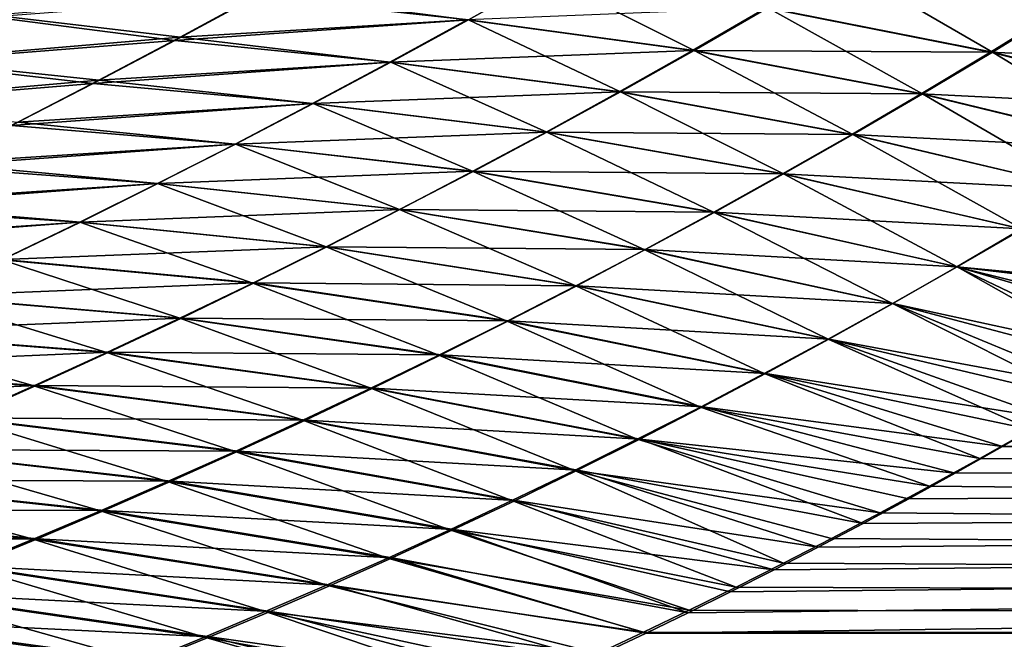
# Model space of a CAD drawing. Header units: metres. Extents: x -24 to 72, y -247 to 22.
# Tile 417 of 573: x 15.87 to 18.43, y -19.67 to -18.06. Entities that reach past the tile are written whole.
import ezdxf

# ---------------------------------------------------------------- set-up
doc = ezdxf.new("R2010")
doc.units = ezdxf.units.M
doc.layers.add('solid_509589_MEDIA_SW0001', color=7, linetype='CONTINUOUS')

msp = doc.modelspace()

# ---------------------------------------------------------------- linework, layer by layer
at = {"layer": 'solid_509589_MEDIA_SW0001'}
for points in [[(18.401911, -18.14216, 73.749313), (17.816837, -18.027145, 73.343048), (18.008762, -17.913734, 73.170029)], [(18.584169, -18.030514, 73.566818), (18.401911, -18.14216, 73.749313), (18.008762, -17.913734, 73.170029)], [(16.48439, -17.997345, 72.612099), (17.239178, -17.9445, 72.918701), (17.037458, -18.057716, 73.081047)], [(17.624964, -18.137672, 73.514961), (17.037458, -18.057716, 73.081047), (17.239178, -17.9445, 72.918701)], [(17.816837, -18.027145, 73.343048), (17.624964, -18.137672, 73.514961), (17.239178, -17.9445, 72.918701)], [(16.286764, -18.103083, 96.246956), (16.497461, -17.988714, 96.398079), (15.80101, -18.045847, 96.777634)], [(17.034332, -18.05768, 95.918251), (16.497461, -17.988714, 96.398079), (16.286764, -18.103083, 96.246956)], [(15.793841, -18.050684, 72.226662), (16.48439, -17.997345, 72.612099), (16.272802, -18.111664, 72.763489)], [(16.272802, -18.111664, 72.763489), (16.48439, -17.997345, 72.612099), (17.037458, -18.057716, 73.081047)], [(17.621283, -18.137575, 95.484756), (17.81242, -18.027048, 95.656601), (17.034332, -18.05768, 95.918251)], [(18.396835, -18.141956, 95.250786), (17.81242, -18.027048, 95.656601), (17.621283, -18.137575, 95.484756)], [(18.220022, -18.250793, 73.930824), (17.624964, -18.137672, 73.514961), (17.816837, -18.027145, 73.343048)], [(18.396835, -18.141956, 95.250786), (18.578438, -18.030315, 95.433258), (17.81242, -18.027048, 95.656601)], [(18.401911, -18.14216, 73.749313), (18.220022, -18.250793, 73.930824), (17.816837, -18.027145, 73.343048)], [(19.15881, -18.178205, 95.056137), (18.578438, -18.030315, 95.433258), (18.396835, -18.141956, 95.250786)], [(18.992796, -18.289227, 74.136375), (18.401911, -18.14216, 73.749313), (18.584169, -18.030514, 73.566818)], [(15.573211, -18.167509, 72.36692), (15.793841, -18.050684, 72.226662), (16.272802, -18.111664, 72.763489)], [(16.286764, -18.103083, 96.246956), (15.80101, -18.045847, 96.777634), (15.58114, -18.162651, 96.637749)], [(16.272802, -18.111664, 72.763489), (17.037458, -18.057716, 73.081047), (16.835484, -18.168268, 73.242119)], [(16.833141, -18.168205, 95.757355), (17.034332, -18.05768, 95.918251), (16.286764, -18.103083, 96.246956)], [(17.621283, -18.137575, 95.484756), (17.034332, -18.05768, 95.918251), (16.833141, -18.168205, 95.757355)], [(17.433163, -18.245386, 73.68573), (16.835484, -18.168268, 73.242119), (17.037458, -18.057716, 73.081047)], [(17.624964, -18.137672, 73.514961), (17.433163, -18.245386, 73.68573), (17.037458, -18.057716, 73.081047)], [(15.573211, -18.167509, 72.36692), (16.272802, -18.111664, 72.763489), (16.060637, -18.22356, 72.913467)], [(16.075621, -18.214983, 96.097351), (16.286764, -18.103083, 96.246956), (15.58114, -18.162651, 96.637749)], [(16.060637, -18.22356, 72.913467), (16.272802, -18.111664, 72.763489), (16.835484, -18.168268, 73.242119)], [(16.833141, -18.168205, 95.757355), (16.286764, -18.103083, 96.246956), (16.075621, -18.214983, 96.097351)], [(17.430374, -18.245274, 95.314095), (17.621283, -18.137575, 95.484756), (16.833141, -18.168205, 95.757355)], [(18.215773, -18.250605, 95.069283), (17.621283, -18.137575, 95.484756), (17.430374, -18.245274, 95.314095)], [(18.038534, -18.35648, 74.111336), (17.433163, -18.245386, 73.68573), (17.624964, -18.137672, 73.514961)], [(18.215773, -18.250605, 95.069283), (18.396835, -18.141956, 95.250786), (17.621283, -18.137575, 95.484756)], [(18.220022, -18.250793, 73.930824), (18.038534, -18.35648, 74.111336), (17.624964, -18.137672, 73.514961)], [(18.987047, -18.288885, 94.864151), (18.396835, -18.141956, 95.250786), (18.215773, -18.250605, 95.069283)], [(18.820999, -18.396769, 74.327507), (18.220022, -18.250793, 73.930824), (18.401911, -18.14216, 73.749313)], [(18.987047, -18.288885, 94.864151), (19.15881, -18.178205, 95.056137), (18.396835, -18.141956, 95.250786)], [(18.992796, -18.289227, 74.136375), (18.820999, -18.396769, 74.327507), (18.401911, -18.14216, 73.749313)], [(15.35169, -18.282158, 72.505653), (15.573211, -18.167509, 72.36692), (16.060637, -18.22356, 72.913467)], [(16.075621, -18.214983, 96.097351), (15.58114, -18.162651, 96.637749), (15.360501, -18.277225, 96.499519)], [(16.060637, -18.22356, 72.913467), (16.835484, -18.168268, 73.242119), (16.633266, -18.276228, 73.401901)], [(16.631849, -18.276094, 95.597855), (16.833141, -18.168205, 95.757355), (16.075621, -18.214983, 96.097351)], [(17.430374, -18.245274, 95.314095), (16.833141, -18.168205, 95.757355), (16.631849, -18.276094, 95.597855)], [(17.241455, -18.350353, 73.855331), (16.633266, -18.276228, 73.401901), (16.835484, -18.168268, 73.242119)], [(17.433163, -18.245386, 73.68573), (17.241455, -18.350353, 73.855331), (16.835484, -18.168268, 73.242119)], [(15.35169, -18.282158, 72.505653), (16.060637, -18.22356, 72.913467), (15.847921, -18.333088, 73.061996)], [(15.864044, -18.324465, 95.94931), (16.075621, -18.214983, 96.097351), (15.360501, -18.277225, 96.499519)], [(15.847921, -18.333088, 73.061996), (16.060637, -18.22356, 72.913467), (16.633266, -18.276228, 73.401901)], [(16.631849, -18.276094, 95.597855), (16.075621, -18.214983, 96.097351), (15.864044, -18.324465, 95.94931)], [(17.239714, -18.350185, 95.144691), (17.430374, -18.245274, 95.314095), (16.631849, -18.276094, 95.597855)], [(18.035292, -18.356298, 94.888817), (17.430374, -18.245274, 95.314095), (17.239714, -18.350185, 95.144691)], [(17.857481, -18.459286, 74.290794), (17.241455, -18.350353, 73.855331), (17.433163, -18.245386, 73.68573)], [(18.035292, -18.356298, 94.888817), (18.215773, -18.250605, 95.069283), (17.430374, -18.245274, 95.314095)], [(18.038534, -18.35648, 74.111336), (17.857481, -18.459286, 74.290794), (17.433163, -18.245386, 73.68573)], [(18.816174, -18.396461, 94.672974), (18.215773, -18.250605, 95.069283), (18.035292, -18.356298, 94.888817)], [(18.816174, -18.396461, 94.672974), (18.987047, -18.288885, 94.864151), (18.215773, -18.250605, 95.069283)], [(15.847921, -18.333088, 73.061996), (16.633266, -18.276228, 73.401901), (16.430843, -18.381645, 73.560333)], [(16.430468, -18.381388, 95.439819), (16.631849, -18.276094, 95.597855), (15.864044, -18.324465, 95.94931)], [(17.239714, -18.350185, 95.144691), (16.631849, -18.276094, 95.597855), (16.430468, -18.381388, 95.439819)], [(17.049885, -18.452623, 74.023697), (16.430843, -18.381645, 73.560333), (16.633266, -18.276228, 73.401901)], [(17.241455, -18.350353, 73.855331), (17.049885, -18.452623, 74.023697), (16.633266, -18.276228, 73.401901)], [(18.649937, -18.501249, 74.517761), (18.038534, -18.35648, 74.111336), (18.220022, -18.250793, 73.930824)], [(18.820999, -18.396769, 74.327507), (18.649937, -18.501249, 74.517761), (18.220022, -18.250793, 73.930824)], [(16.430468, -18.381388, 95.439819), (15.864044, -18.324465, 95.94931), (15.652038, -18.431574, 95.802902)], [(15.634729, -18.440273, 73.209), (15.847921, -18.333088, 73.061996), (16.430843, -18.381645, 73.560333)], [(17.049314, -18.452351, 94.976631), (17.239714, -18.350185, 95.144691), (16.430468, -18.381388, 95.439819)], [(17.855408, -18.45907, 94.70948), (17.239714, -18.350185, 95.144691), (17.049314, -18.452351, 94.976631)], [(17.676912, -18.559254, 74.469147), (17.049885, -18.452623, 74.023697), (17.241455, -18.350353, 73.855331)], [(17.855408, -18.45907, 94.70948), (18.035292, -18.356298, 94.888817), (17.239714, -18.350185, 95.144691)], [(17.857481, -18.459286, 74.290794), (17.676912, -18.559254, 74.469147), (17.241455, -18.350353, 73.855331)], [(18.646229, -18.500971, 94.482697), (18.035292, -18.356298, 94.888817), (17.855408, -18.45907, 94.70948)], [(18.479652, -18.602728, 74.7071), (17.857481, -18.459286, 74.290794), (18.038534, -18.35648, 74.111336)], [(18.646229, -18.500971, 94.482697), (18.816174, -18.396461, 94.672974), (18.035292, -18.356298, 94.888817)], [(18.649937, -18.501249, 74.517761), (18.479652, -18.602728, 74.7071), (18.038534, -18.35648, 74.111336)], [(15.634729, -18.440273, 73.209), (16.430843, -18.381645, 73.560333), (16.228281, -18.484541, 73.717316)], [(16.229006, -18.484135, 95.283318), (16.430468, -18.381388, 95.439819), (15.652038, -18.431574, 95.802902)], [(16.858515, -18.55221, 74.19072), (16.228281, -18.484541, 73.717316), (16.430843, -18.381645, 73.560333)], [(17.049314, -18.452351, 94.976631), (16.430468, -18.381388, 95.439819), (16.229006, -18.484135, 95.283318)], [(17.049885, -18.452623, 74.023697), (16.858515, -18.55221, 74.19072), (16.430843, -18.381645, 73.560333)], [(15.421129, -18.545135, 73.354401), (15.634729, -18.440273, 73.209), (16.228281, -18.484541, 73.717316)], [(16.229006, -18.484135, 95.283318), (15.652038, -18.431574, 95.802902), (15.439609, -18.53636, 95.658157)], [(16.859188, -18.551807, 94.809982), (17.049314, -18.452351, 94.976631), (16.229006, -18.484135, 95.283318)], [(17.496883, -18.656399, 74.646248), (16.858515, -18.55221, 74.19072), (17.049885, -18.452623, 74.023697)], [(17.676138, -18.558958, 94.531349), (17.049314, -18.452351, 94.976631), (16.859188, -18.551807, 94.809982)], [(17.676138, -18.558958, 94.531349), (17.855408, -18.45907, 94.70948), (17.049314, -18.452351, 94.976631)], [(17.676912, -18.559254, 74.469147), (17.496883, -18.656399, 74.646248), (17.049885, -18.452623, 74.023697)], [(18.477238, -18.602446, 94.293411), (17.855408, -18.45907, 94.70948), (17.676138, -18.558958, 94.531349)], [(18.310202, -18.701248, 74.895454), (17.676912, -18.559254, 74.469147), (17.857481, -18.459286, 74.290794)], [(18.477238, -18.602446, 94.293411), (18.646229, -18.500971, 94.482697), (17.855408, -18.45907, 94.70948)], [(18.479652, -18.602728, 74.7071), (18.310202, -18.701248, 74.895454), (17.857481, -18.459286, 74.290794)], [(15.421129, -18.545135, 73.354401), (16.228281, -18.484541, 73.717316), (16.02565, -18.584929, 73.872765)], [(16.027466, -18.584377, 95.128387), (16.229006, -18.484135, 95.283318), (15.439609, -18.53636, 95.658157)], [(16.667406, -18.649132, 74.356285), (16.02565, -18.584929, 73.872765), (16.228281, -18.484541, 73.717316)], [(16.859188, -18.551807, 94.809982), (16.229006, -18.484135, 95.283318), (16.027466, -18.584377, 95.128387)], [(16.858515, -18.55221, 74.19072), (16.667406, -18.649132, 74.356285), (16.228281, -18.484541, 73.717316)], [(15.207187, -18.64769, 73.498116), (15.421129, -18.545135, 73.354401), (16.02565, -18.584929, 73.872765)], [(16.027466, -18.584377, 95.128387), (15.439609, -18.53636, 95.658157), (15.226759, -18.638874, 95.515091)], [(16.669334, -18.648603, 94.644806), (16.859188, -18.551807, 94.809982), (16.027466, -18.584377, 95.128387)], [(17.317451, -18.750731, 74.821991), (16.667406, -18.649132, 74.356285), (16.858515, -18.55221, 74.19072)], [(17.497501, -18.656, 94.354515), (16.859188, -18.551807, 94.809982), (16.669334, -18.648603, 94.644806)], [(17.496883, -18.656399, 74.646248), (17.317451, -18.750731, 74.821991), (16.858515, -18.55221, 74.19072)], [(17.497501, -18.656, 94.354515), (17.676138, -18.558958, 94.531349), (16.859188, -18.551807, 94.809982)], [(18.141632, -18.796818, 75.082664), (17.496883, -18.656399, 74.646248), (17.676912, -18.559254, 74.469147)], [(18.309217, -18.700918, 94.105202), (17.676138, -18.558958, 94.531349), (17.497501, -18.656, 94.354515)], [(18.309217, -18.700918, 94.105202), (18.477238, -18.602446, 94.293411), (17.676138, -18.558958, 94.531349)], [(18.310202, -18.701248, 74.895454), (18.141632, -18.796818, 75.082664), (17.676912, -18.559254, 74.469147)], [(15.207187, -18.64769, 73.498116), (16.02565, -18.584929, 73.872765), (15.82301, -18.682831, 74.026573)], [(15.825843, -18.682171, 94.975067), (16.027466, -18.584377, 95.128387), (15.226759, -18.638874, 95.515091)], [(16.47662, -18.743401, 74.520279), (15.82301, -18.682831, 74.026573), (16.02565, -18.584929, 73.872765)], [(16.669334, -18.648603, 94.644806), (16.027466, -18.584377, 95.128387), (15.825843, -18.682171, 94.975067)], [(16.667406, -18.649132, 74.356285), (16.47662, -18.743401, 74.520279), (16.02565, -18.584929, 73.872765)], [(18.309217, -18.700918, 94.105202), (19.084419, -18.775072, 93.907265), (18.477238, -18.602446, 94.293411)], [(18.479652, -18.602728, 74.7071), (19.061731, -18.791317, 75.125221), (18.310202, -18.701248, 74.895454)], [(16.479742, -18.742786, 94.481148), (16.669334, -18.648603, 94.644806), (15.825843, -18.682171, 94.975067)], [(17.138674, -18.842266, 74.996231), (16.47662, -18.743401, 74.520279), (16.667406, -18.649132, 74.356285)], [(17.319489, -18.750237, 94.179031), (16.669334, -18.648603, 94.644806), (16.479742, -18.742786, 94.481148)], [(17.317451, -18.750731, 74.821991), (17.138674, -18.842266, 74.996231), (16.667406, -18.649132, 74.356285)], [(17.319489, -18.750237, 94.179031), (17.497501, -18.656, 94.354515), (16.669334, -18.648603, 94.644806)], [(17.973999, -18.889448, 75.268608), (17.317451, -18.750731, 74.821991), (17.496883, -18.656399, 74.646248)], [(18.142189, -18.796423, 93.918152), (17.497501, -18.656, 94.354515), (17.319489, -18.750237, 94.179031)], [(18.141632, -18.796818, 75.082664), (17.973999, -18.889448, 75.268608), (17.496883, -18.656399, 74.646248)], [(18.142189, -18.796423, 93.918152), (18.309217, -18.700918, 94.105202), (17.497501, -18.656, 94.354515)], [(16.286203, -18.835041, 74.682602), (15.620412, -18.778265, 74.178665), (15.82301, -18.682831, 74.026573)], [(16.479742, -18.742786, 94.481148), (15.825843, -18.682171, 94.975067), (15.624127, -18.777561, 94.82338)], [(16.47662, -18.743401, 74.520279), (16.286203, -18.835041, 74.682602), (15.82301, -18.682831, 74.026573)], [(18.310202, -18.701248, 74.895454), (18.777199, -18.964512, 75.480728), (18.141632, -18.796818, 75.082664)], [(18.142189, -18.796423, 93.918152), (18.814291, -18.942017, 93.566422), (18.309217, -18.700918, 94.105202)], [(18.309217, -18.700918, 94.105202), (18.814291, -18.942017, 93.566422), (18.948109, -18.86017, 93.735474)], [(18.309217, -18.700918, 94.105202), (18.948109, -18.86017, 93.735474), (19.084419, -18.775072, 93.907265)], [(18.310202, -18.701248, 74.895454), (19.061731, -18.791317, 75.125221), (18.918333, -18.879549, 75.304207)], [(18.310202, -18.701248, 74.895454), (18.918333, -18.879549, 75.304207), (18.777199, -18.964512, 75.480728)], [(16.290392, -18.834398, 94.319061), (16.479742, -18.742786, 94.481148), (15.624127, -18.777561, 94.82338)], [(16.960594, -18.931021, 75.168861), (16.286203, -18.835041, 74.682602), (16.47662, -18.743401, 74.520279)], [(17.142084, -18.841713, 94.00499), (16.479742, -18.742786, 94.481148), (16.290392, -18.834398, 94.319061)], [(17.138674, -18.842266, 74.996231), (16.960594, -18.931021, 75.168861), (16.47662, -18.743401, 74.520279)], [(17.142084, -18.841713, 94.00499), (17.319489, -18.750237, 94.179031), (16.479742, -18.742786, 94.481148)], [(17.80735, -18.979153, 75.453125), (17.138674, -18.842266, 74.996231), (17.317451, -18.750731, 74.821991)], [(17.976143, -18.888998, 93.732353), (17.319489, -18.750237, 94.179031), (17.142084, -18.841713, 94.00499)], [(17.973999, -18.889448, 75.268608), (17.80735, -18.979153, 75.453125), (17.317451, -18.750731, 74.821991)], [(17.976143, -18.888998, 93.732353), (18.142189, -18.796423, 93.918152), (17.319489, -18.750237, 94.179031)], [(16.096132, -18.924122, 74.843254), (15.417828, -18.871307, 74.329033), (15.620412, -18.778265, 74.178665)], [(16.290392, -18.834398, 94.319061), (15.624127, -18.777561, 94.82338), (15.422309, -18.870602, 94.673355)], [(16.286203, -18.835041, 74.682602), (16.096132, -18.924122, 74.843254), (15.620412, -18.778265, 74.178665)], [(18.141632, -18.796818, 75.082664), (18.638552, -19.04619, 75.65451), (17.973999, -18.889448, 75.268608)], [(17.976143, -18.888998, 93.732353), (18.682949, -19.020708, 93.400154), (18.142189, -18.796423, 93.918152)], [(18.141632, -18.796818, 75.082664), (18.777199, -18.964512, 75.480728), (18.638552, -19.04619, 75.65451)], [(18.142189, -18.796423, 93.918152), (18.682949, -19.020708, 93.400154), (18.814291, -18.942017, 93.566422)], [(16.101271, -18.923491, 94.1586), (16.290392, -18.834398, 94.319061), (15.422309, -18.870602, 94.673355)], [(16.783192, -19.017067, 75.339859), (16.096132, -18.924122, 74.843254), (16.286203, -18.835041, 74.682602)], [(16.965261, -18.93047, 93.832451), (16.290392, -18.834398, 94.319061), (16.101271, -18.923491, 94.1586)], [(16.960594, -18.931021, 75.168861), (16.783192, -19.017067, 75.339859), (16.286203, -18.835041, 74.682602)], [(16.965261, -18.93047, 93.832451), (17.142084, -18.841713, 94.00499), (16.290392, -18.834398, 94.319061)], [(17.641731, -19.065943, 75.636093), (16.960594, -18.931021, 75.168861), (17.138674, -18.842266, 74.996231)], [(17.81105, -18.97868, 93.547897), (17.142084, -18.841713, 94.00499), (16.965261, -18.93047, 93.832451)], [(17.80735, -18.979153, 75.453125), (17.641731, -19.065943, 75.636093), (17.138674, -18.842266, 74.996231)], [(17.81105, -18.97868, 93.547897), (17.976143, -18.888998, 93.732353), (17.142084, -18.841713, 94.00499)], [(15.906344, -19.010742, 75.002289), (15.215192, -18.962059, 74.47776), (15.417828, -18.871307, 74.329033)], [(16.101271, -18.923491, 94.1586), (15.422309, -18.870602, 94.673355), (15.220376, -18.961348, 94.525009)], [(16.096132, -18.924122, 74.843254), (15.906344, -19.010742, 75.002289), (15.417828, -18.871307, 74.329033)], [(17.973999, -18.889448, 75.268608), (18.502571, -19.124578, 75.825294), (17.80735, -18.979153, 75.453125)], [(17.81105, -18.97868, 93.547897), (18.554169, -19.096289, 93.236809), (17.976143, -18.888998, 93.732353)], [(17.973999, -18.889448, 75.268608), (18.638552, -19.04619, 75.65451), (18.502571, -19.124578, 75.825294)], [(17.976143, -18.888998, 93.732353), (18.554169, -19.096289, 93.236809), (18.682949, -19.020708, 93.400154)], [(15.912362, -19.010117, 93.999786), (16.101271, -18.923491, 94.1586), (15.220376, -18.961348, 94.525009)], [(16.606413, -19.100498, 75.509277), (15.906344, -19.010742, 75.002289), (16.096132, -18.924122, 74.843254)], [(16.789001, -19.01655, 93.661476), (16.101271, -18.923491, 94.1586), (15.912362, -19.010117, 93.999786)], [(16.783192, -19.017067, 75.339859), (16.606413, -19.100498, 75.509277), (16.096132, -18.924122, 74.843254)], [(16.789001, -19.01655, 93.661476), (16.965261, -18.93047, 93.832451), (16.101271, -18.923491, 94.1586)], [(17.477123, -19.149887, 75.81749), (16.783192, -19.017067, 75.339859), (16.960594, -18.931021, 75.168861)], [(17.646885, -19.065508, 93.364868), (16.965261, -18.93047, 93.832451), (16.789001, -19.01655, 93.661476)], [(17.641731, -19.065943, 75.636093), (17.477123, -19.149887, 75.81749), (16.960594, -18.931021, 75.168861)], [(17.646885, -19.065508, 93.364868), (17.81105, -18.97868, 93.547897), (16.965261, -18.93047, 93.832451)], [(15.912362, -19.010117, 93.999786), (15.220376, -18.961348, 94.525009), (15.018321, -19.049871, 94.378311)], [(15.906344, -19.010742, 75.002289), (15.716784, -19.095003, 75.15976), (15.215192, -18.962059, 74.47776)], [(17.80735, -18.979153, 75.453125), (18.369127, -19.199789, 75.993057), (17.641731, -19.065943, 75.636093)], [(17.646885, -19.065508, 93.364868), (18.428164, -19.168737, 93.076683), (17.81105, -18.97868, 93.547897)], [(17.80735, -18.979153, 75.453125), (18.502571, -19.124578, 75.825294), (18.369127, -19.199789, 75.993057)], [(17.81105, -18.97868, 93.547897), (18.428164, -19.168737, 93.076683), (18.554169, -19.096289, 93.236809)], [(15.723656, -19.094347, 93.842606), (15.912362, -19.010117, 93.999786), (15.018321, -19.049871, 94.378311)], [(16.430204, -19.181412, 75.677162), (15.716784, -19.095003, 75.15976), (15.906344, -19.010742, 75.002289)], [(16.613281, -19.100006, 93.492126), (15.912362, -19.010117, 93.999786), (15.723656, -19.094347, 93.842606)], [(16.606413, -19.100498, 75.509277), (16.430204, -19.181412, 75.677162), (15.906344, -19.010742, 75.002289)], [(16.613281, -19.100006, 93.492126), (16.789001, -19.01655, 93.661476), (15.912362, -19.010117, 93.999786)], [(17.313477, -19.231079, 75.997345), (16.606413, -19.100498, 75.509277), (16.783192, -19.017067, 75.339859)], [(17.483612, -19.149523, 93.183357), (16.789001, -19.01655, 93.661476), (16.613281, -19.100006, 93.492126)], [(17.477123, -19.149887, 75.81749), (17.313477, -19.231079, 75.997345), (16.783192, -19.017067, 75.339859)], [(17.483612, -19.149523, 93.183357), (17.646885, -19.065508, 93.364868), (16.789001, -19.01655, 93.661476)], [(17.641731, -19.065943, 75.636093), (18.238054, -19.272017, 76.157974), (17.477123, -19.149887, 75.81749)], [(17.483612, -19.149523, 93.183357), (18.304756, -19.238232, 92.919647), (17.646885, -19.065508, 93.364868)], [(17.641731, -19.065943, 75.636093), (18.369127, -19.199789, 75.993057), (18.238054, -19.272017, 76.157974)], [(17.646885, -19.065508, 93.364868), (18.304756, -19.238232, 92.919647), (18.428164, -19.168737, 93.076683)], [(16.254513, -19.259905, 75.843559), (15.527396, -19.177002, 75.315727), (15.716784, -19.095003, 75.15976)], [(16.438091, -19.180908, 93.324394), (15.723656, -19.094347, 93.842606), (15.535141, -19.176256, 93.68705)], [(16.430204, -19.181412, 75.677162), (16.254513, -19.259905, 75.843559), (15.716784, -19.095003, 75.15976)], [(16.438091, -19.180908, 93.324394), (16.613281, -19.100006, 93.492126), (15.723656, -19.094347, 93.842606)], [(59.700001, -19.102272, 93.223717), (18.554169, -19.096289, 93.236809), (18.428164, -19.168737, 93.076683)], [(17.150743, -19.309612, 76.17569), (16.430204, -19.181412, 75.677162), (16.606413, -19.100498, 75.509277)], [(17.321211, -19.230768, 93.003426), (16.613281, -19.100006, 93.492126), (16.438091, -19.180908, 93.324394)], [(17.313477, -19.231079, 75.997345), (17.150743, -19.309612, 76.17569), (16.606413, -19.100498, 75.509277)], [(17.321211, -19.230768, 93.003426), (17.483612, -19.149523, 93.183357), (16.613281, -19.100006, 93.492126)], [(59.700001, -19.102272, 93.223717), (17.609238, -19.601898, 92.034294), (17.500488, -19.654373, 91.896324)], [(59.700001, -19.675943, 91.838745), (59.700001, -19.102272, 93.223717), (17.500488, -19.654373, 91.896324)], [(59.700001, -19.102272, 93.223717), (17.720058, -19.547213, 92.175056), (17.609238, -19.601898, 92.034294)], [(59.700001, -19.102272, 93.223717), (17.83308, -19.490158, 92.31881), (17.720058, -19.547213, 92.175056)], [(59.700001, -19.102272, 93.223717), (17.948107, -19.430756, 92.465286), (17.83308, -19.490158, 92.31881)], [(59.700001, -19.102272, 93.223717), (18.06493, -19.369072, 92.614128), (17.948107, -19.430756, 92.465286)], [(59.700001, -19.102272, 93.223717), (18.183744, -19.304953, 92.765518), (18.06493, -19.369072, 92.614128)], [(59.700001, -19.102272, 93.223717), (18.304756, -19.238232, 92.919647), (18.183744, -19.304953, 92.765518)], [(59.700001, -19.102272, 93.223717), (18.428164, -19.168737, 93.076683), (18.304756, -19.238232, 92.919647)], [(59.700001, -19.675943, 77.161255), (18.369127, -19.199789, 75.993057), (18.502571, -19.124578, 75.825294)], [(17.477123, -19.149887, 75.81749), (18.109186, -19.341448, 76.320244), (17.313477, -19.231079, 75.997345)], [(17.321211, -19.230768, 93.003426), (18.06493, -19.369072, 92.614128), (17.483612, -19.149523, 93.183357)], [(17.477123, -19.149887, 75.81749), (18.238054, -19.272017, 76.157974), (18.109186, -19.341448, 76.320244)], [(17.483612, -19.149523, 93.183357), (18.06493, -19.369072, 92.614128), (18.183744, -19.304953, 92.765518)], [(17.483612, -19.149523, 93.183357), (18.183744, -19.304953, 92.765518), (18.304756, -19.238232, 92.919647)], [(16.079315, -19.33606, 76.008484), (15.338154, -19.256824, 75.470222), (15.527396, -19.177002, 75.315727)], [(16.263414, -19.259327, 93.158295), (15.535141, -19.176256, 93.68705), (15.346808, -19.255919, 93.533096)], [(16.254513, -19.259905, 75.843559), (16.079315, -19.33606, 76.008484), (15.527396, -19.177002, 75.315727)], [(16.263414, -19.259327, 93.158295), (16.438091, -19.180908, 93.324394), (15.535141, -19.176256, 93.68705)], [(16.988876, -19.385578, 76.35257), (16.254513, -19.259905, 75.843559), (16.430204, -19.181412, 75.677162)], [(17.159664, -19.309317, 92.825104), (16.438091, -19.180908, 93.324394), (16.263414, -19.259327, 93.158295)], [(17.150743, -19.309612, 76.17569), (16.988876, -19.385578, 76.35257), (16.430204, -19.181412, 75.677162)], [(17.159664, -19.309317, 92.825104), (17.321211, -19.230768, 93.003426), (16.438091, -19.180908, 93.324394)], [(59.700001, -19.675943, 77.161255), (18.238054, -19.272017, 76.157974), (18.369127, -19.199789, 75.993057)], [(17.313477, -19.231079, 75.997345), (17.857399, -19.472626, 76.637627), (17.150743, -19.309612, 76.17569)], [(17.159664, -19.309317, 92.825104), (17.948107, -19.430756, 92.465286), (17.321211, -19.230768, 93.003426)], [(17.313477, -19.231079, 75.997345), (18.109186, -19.341448, 76.320244), (17.982355, -19.40826, 76.480057)], [(17.313477, -19.231079, 75.997345), (17.982355, -19.40826, 76.480057), (17.857399, -19.472626, 76.637627)], [(17.321211, -19.230768, 93.003426), (17.948107, -19.430756, 92.465286), (18.06493, -19.369072, 92.614128)], [(15.904665, -19.40992, 76.171906), (15.149115, -19.334518, 75.623238), (15.338154, -19.256824, 75.470222)], [(16.089245, -19.335337, 92.993813), (15.346808, -19.255919, 93.533096), (15.158649, -19.333405, 93.380722)], [(16.079315, -19.33606, 76.008484), (15.904665, -19.40992, 76.171906), (15.338154, -19.256824, 75.470222)], [(16.089245, -19.335337, 92.993813), (16.263414, -19.259327, 93.158295), (15.346808, -19.255919, 93.533096)], [(16.827852, -19.459059, 76.527992), (16.079315, -19.33606, 76.008484), (16.254513, -19.259905, 75.843559)], [(16.998959, -19.385233, 92.648399), (16.263414, -19.259327, 93.158295), (16.089245, -19.335337, 92.993813)], [(16.988876, -19.385578, 76.35257), (16.827852, -19.459059, 76.527992), (16.254513, -19.259905, 75.843559)], [(16.998959, -19.385233, 92.648399), (17.159664, -19.309317, 92.825104), (16.263414, -19.259327, 93.158295)], [(59.700001, -19.675943, 77.161255), (18.109186, -19.341448, 76.320244), (18.238054, -19.272017, 76.157974)], [(17.150743, -19.309612, 76.17569), (17.734152, -19.5347, 76.793159), (16.988876, -19.385578, 76.35257)], [(16.998959, -19.385233, 92.648399), (17.83308, -19.490158, 92.31881), (17.159664, -19.309317, 92.825104)], [(17.150743, -19.309612, 76.17569), (17.857399, -19.472626, 76.637627), (17.734152, -19.5347, 76.793159)], [(17.159664, -19.309317, 92.825104), (17.83308, -19.490158, 92.31881), (17.948107, -19.430756, 92.465286)], [(15.915566, -19.409004, 92.830956), (15.158649, -19.333405, 93.380722), (14.970662, -19.408789, 93.229881)], [(15.904665, -19.40992, 76.171906), (15.73063, -19.481525, 76.333771), (15.149115, -19.334518, 75.623238)], [(15.915566, -19.409004, 92.830956), (16.089245, -19.335337, 92.993813), (15.158649, -19.333405, 93.380722)], [(16.667725, -19.530096, 76.701889), (15.904665, -19.40992, 76.171906), (16.079315, -19.33606, 76.008484)], [(16.839081, -19.45859, 92.473343), (16.089245, -19.335337, 92.993813), (15.915566, -19.409004, 92.830956)], [(16.827852, -19.459059, 76.527992), (16.667725, -19.530096, 76.701889), (16.079315, -19.33606, 76.008484)], [(16.839081, -19.45859, 92.473343), (16.998959, -19.385233, 92.648399), (16.089245, -19.335337, 92.993813)], [(59.700001, -19.675943, 77.161255), (17.982355, -19.40826, 76.480057), (18.109186, -19.341448, 76.320244)], [(16.988876, -19.385578, 76.35257), (17.612619, -19.594509, 76.94651), (16.827852, -19.459059, 76.527992)], [(16.839081, -19.45859, 92.473343), (17.609238, -19.601898, 92.034294), (16.998959, -19.385233, 92.648399)], [(16.988876, -19.385578, 76.35257), (17.734152, -19.5347, 76.793159), (17.612619, -19.594509, 76.94651)], [(16.998959, -19.385233, 92.648399), (17.609238, -19.601898, 92.034294), (17.720058, -19.547213, 92.175056)], [(16.998959, -19.385233, 92.648399), (17.720058, -19.547213, 92.175056), (17.83308, -19.490158, 92.31881)], [(15.742381, -19.480406, 92.669693), (15.915566, -19.409004, 92.830956), (14.970662, -19.408789, 93.229881)], [(16.508553, -19.598724, 76.874184), (15.73063, -19.481525, 76.333771), (15.904665, -19.40992, 76.171906)], [(16.680016, -19.529453, 92.299927), (15.915566, -19.409004, 92.830956), (15.742381, -19.480406, 92.669693)], [(16.667725, -19.530096, 76.701889), (16.508553, -19.598724, 76.874184), (15.904665, -19.40992, 76.171906)], [(16.680016, -19.529453, 92.299927), (16.839081, -19.45859, 92.473343), (15.915566, -19.409004, 92.830956)], [(59.700001, -19.675943, 77.161255), (17.857399, -19.472626, 76.637627), (17.982355, -19.40826, 76.480057)], [(16.521767, -19.597897, 92.128166), (15.742381, -19.480406, 92.669693), (15.569695, -19.549606, 92.510002)], [(16.521767, -19.597897, 92.128166), (16.680016, -19.529453, 92.299927), (15.742381, -19.480406, 92.669693)], [(16.827852, -19.459059, 76.527992), (17.492935, -19.652025, 77.097435), (16.667725, -19.530096, 76.701889)], [(16.680016, -19.529453, 92.299927), (17.500488, -19.654373, 91.896324), (16.839081, -19.45859, 92.473343)], [(16.827852, -19.459059, 76.527992), (17.612619, -19.594509, 76.94651), (17.492935, -19.652025, 77.097435)], [(16.839081, -19.45859, 92.473343), (17.500488, -19.654373, 91.896324), (17.609238, -19.601898, 92.034294)], [(59.700001, -19.675943, 77.161255), (17.734152, -19.5347, 76.793159), (17.857399, -19.472626, 76.637627)], [(16.350399, -19.664982, 77.044807), (15.557273, -19.550909, 76.494011), (15.73063, -19.481525, 76.333771)], [(16.508553, -19.598724, 76.874184), (16.350399, -19.664982, 77.044807), (15.73063, -19.481525, 76.333771)], [(16.667725, -19.530096, 76.701889), (17.375158, -19.707314, 77.245911), (16.508553, -19.598724, 76.874184)], [(16.521767, -19.597897, 92.128166), (17.358477, -19.721159, 91.716362), (16.680016, -19.529453, 92.299927)], [(16.667725, -19.530096, 76.701889), (17.492935, -19.652025, 77.097435), (17.375158, -19.707314, 77.245911)], [(16.680016, -19.529453, 92.299927), (17.358477, -19.721159, 91.716362), (17.500488, -19.654373, 91.896324)], [(16.193321, -19.728903, 77.213669), (15.384653, -19.618109, 76.65258), (15.557273, -19.550909, 76.494011)], [(16.364336, -19.663984, 91.958054), (15.569695, -19.549606, 92.510002), (15.397511, -19.616678, 92.35186)], [(16.350399, -19.664982, 77.044807), (16.193321, -19.728903, 77.213669), (15.557273, -19.550909, 76.494011)], [(16.364336, -19.663984, 91.958054), (16.521767, -19.597897, 92.128166), (15.569695, -19.549606, 92.510002)], [(59.700001, -19.675943, 77.161255), (17.612619, -19.594509, 76.94651), (17.734152, -19.5347, 76.793159)], [(16.508553, -19.598724, 76.874184), (17.145554, -19.811462, 77.535378), (16.350399, -19.664982, 77.044807)], [(16.364336, -19.663984, 91.958054), (17.219591, -19.784622, 91.540504), (16.521767, -19.597897, 92.128166)], [(16.508553, -19.598724, 76.874184), (17.375158, -19.707314, 77.245911), (17.259344, -19.760439, 77.391899)], [(16.508553, -19.598724, 76.874184), (17.259344, -19.760439, 77.391899), (17.145554, -19.811462, 77.535378)], [(16.521767, -19.597897, 92.128166), (17.219591, -19.784622, 91.540504), (17.358477, -19.721159, 91.716362)], [(59.700001, -19.675943, 77.161255), (17.492935, -19.652025, 77.097435), (17.612619, -19.594509, 76.94651)], [(16.037348, -19.79055, 77.380783), (15.212798, -19.683186, 76.809502), (15.384653, -19.618109, 76.65258)], [(16.207729, -19.727787, 91.789566), (15.397511, -19.616678, 92.35186), (15.225838, -19.681688, 92.195229)], [(16.193321, -19.728903, 77.213669), (16.037348, -19.79055, 77.380783), (15.384653, -19.618109, 76.65258)], [(16.207729, -19.727787, 91.789566), (16.364336, -19.663984, 91.958054), (15.397511, -19.616678, 92.35186)], [(59.700001, -19.675943, 91.838745), (17.500488, -19.654373, 91.896324), (17.358477, -19.721159, 91.716362)], [(59.700001, -19.675943, 77.161255), (17.375158, -19.707314, 77.245911), (17.492935, -19.652025, 77.097435)], [(16.350399, -19.664982, 77.044807), (17.033838, -19.860445, 77.676315), (16.193321, -19.728903, 77.213669)], [(16.207729, -19.727787, 91.789566), (17.083557, -19.845047, 91.36834), (16.364336, -19.663984, 91.958054)], [(16.350399, -19.664982, 77.044807), (17.145554, -19.811462, 77.535378), (17.033838, -19.860445, 77.676315)], [(16.364336, -19.663984, 91.958054), (17.083557, -19.845047, 91.36834), (17.219591, -19.784622, 91.540504)]]:
    msp.add_3dface(points, dxfattribs=at)

doc.saveas('drawing.dxf')
